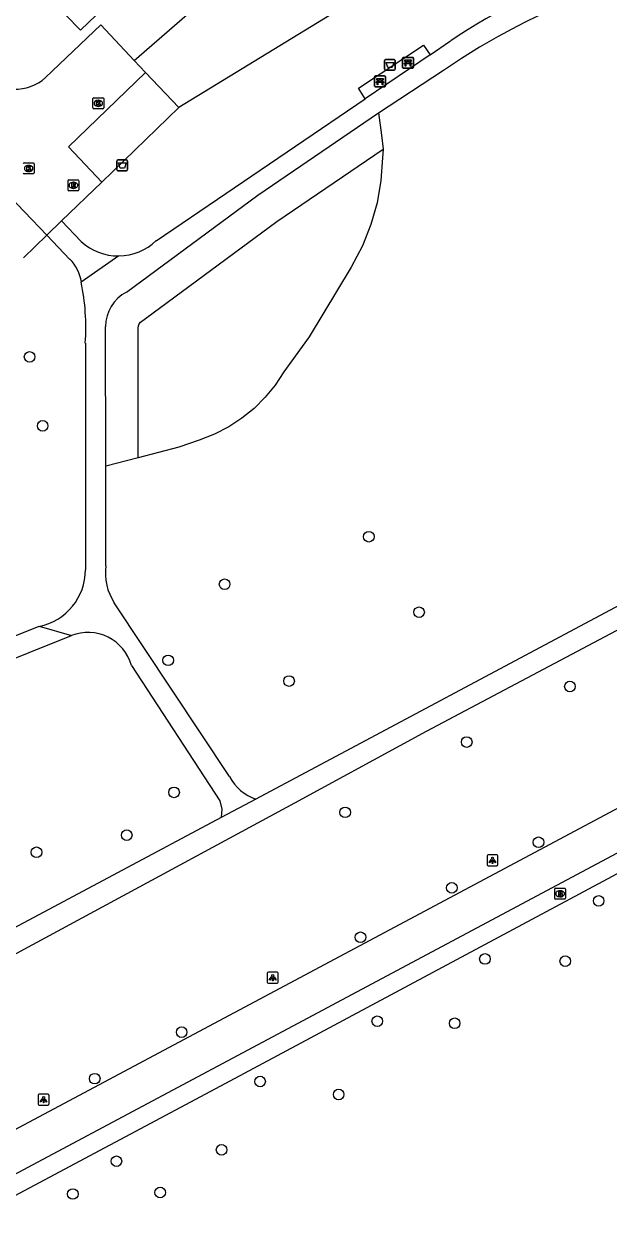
# Model space of a CAD drawing. Extents: x 159503 to 160347, y 382525 to 383272.
# Drawn here: x 159925.3 to 159979.2, y 382799.5 to 382910.4 of the extents above; entities that cross this region are included whole.
import ezdxf

# ---------------------------------------------------------------- set-up
doc = ezdxf.new("R2010")
doc.units = 0
for name, color, linetype in [('IMGEO_Afvalbak', 7, 'Continuous'), ('IMGEO_Bank', 7, 'Continuous'), ('IMGEO_Boom', 7, 'Continuous'), ('IMGEO_Brandkraan', 7, 'Continuous'), ('IMGEO_Fietspad_gesloten', 7, 'Continuous'), ('IMGEO_Groenvoorziening', 7, 'Continuous'), ('IMGEO_Kolk', 7, 'Continuous'), ('IMGEO_Lichtpunt', 7, 'Continuous'), ('IMGEO_Pand', 7, 'Continuous'), ('IMGEO_Parkeervlak_open', 7, 'Continuous'), ('IMGEO_Rijbaan_lokaal_open', 7, 'Continuous'), ('IMGEO_Rioolput', 7, 'Continuous'), ('IMGEO_Voetpad_halfverhard', 7, 'Continuous'), ('IMGEO_Voetpad_open', 7, 'Continuous')]:
    doc.layers.add(name, color=color, linetype=linetype)

msp = doc.modelspace()

# ---------------------------------------------------------------- linework, layer by layer
at = {"layer": 'IMGEO_Afvalbak'}
for p, q in [((159958.56, 382906.21), (159958.56, 382907.01)), ((159958.56, 382907.01), (159958.56, 382906.21)), ((159958.66, 382907.11), (159959.45, 382907.11)), ((159959.45, 382907.11), (159958.66, 382907.11)), ((159959.55, 382907.01), (159959.55, 382906.21)), ((159959.55, 382906.21), (159959.55, 382907.01)), ((159959.45, 382906.11), (159958.66, 382906.11)), ((159958.66, 382906.11), (159959.45, 382906.11)), ((159933.89, 382896.96), (159933.89, 382897.75)), ((159933.89, 382897.75), (159933.89, 382896.96)), ((159933.99, 382897.85), (159934.78, 382897.85)), ((159934.78, 382897.85), (159933.99, 382897.85)), ((159934.88, 382897.75), (159934.88, 382896.96)), ((159934.88, 382896.96), (159934.88, 382897.75)), ((159934.78, 382896.86), (159933.99, 382896.86)), ((159933.99, 382896.86), (159934.78, 382896.86))]:
    msp.add_line(p, q, dxfattribs=at)
for points in [[(159958.7, 382906.83), (159959.41, 382906.83), (159959.26, 382906.36), (159958.85, 382906.36), (159958.7, 382906.83)], [(159934.04, 382897.57), (159934.74, 382897.57), (159934.59, 382897.1), (159934.19, 382897.1), (159934.04, 382897.57)]]:
    msp.add_lwpolyline(points, dxfattribs=at)
for centre, start, end in [((159958.66, 382907.01), 90, 180), ((159958.66, 382907.01), 90, 180), ((159959.45, 382907.01), 0, 90), ((159959.45, 382907.01), 360, 90), ((159958.66, 382906.21), 180, 270), ((159958.66, 382906.21), 180, 270), ((159959.45, 382906.21), 270, 0), ((159959.45, 382906.21), 270, 0), ((159933.99, 382897.75), 90, 180), ((159933.99, 382897.75), 90, 180), ((159934.78, 382897.75), 0, 90), ((159934.78, 382897.75), 360, 90), ((159933.99, 382896.96), 180, 270), ((159933.99, 382896.96), 180, 270), ((159934.78, 382896.96), 270, 0), ((159934.78, 382896.96), 270, 0)]:
    msp.add_arc(centre, 0.1, start, end, dxfattribs=at)
at = {"layer": 'IMGEO_Bank'}
for p, q in [((159960.22, 382906.38), (159960.22, 382907.22)), ((159960.22, 382907.22), (159960.22, 382906.38)), ((159960.29, 382907.3), (159961.14, 382907.3)), ((159961.14, 382907.3), (159960.29, 382907.3)), ((159961.22, 382907.23), (159961.22, 382906.39)), ((159961.22, 382906.39), (159961.22, 382907.23)), ((159961.15, 382906.3), (159960.3, 382906.3)), ((159960.3, 382906.3), (159961.15, 382906.3)), ((159960.92, 382906.7), (159960.52, 382906.7)), ((159960.53, 382906.81), (159960.53, 382906.91)), ((159960.57, 382906.91), (159960.57, 382906.81)), ((159960.86, 382906.92), (159960.58, 382906.92)), ((159960.58, 382906.8), (159960.86, 382906.8)), ((159960.87, 382906.81), (159960.87, 382906.91)), ((159960.91, 382906.91), (159960.91, 382906.81)), ((159957.64, 382904.66), (159957.64, 382905.5)), ((159957.64, 382905.5), (159957.64, 382904.66)), ((159957.71, 382905.59), (159958.55, 382905.59)), ((159958.55, 382905.59), (159957.71, 382905.59)), ((159958.34, 382904.99), (159957.94, 382904.99)), ((159957.95, 382905.1), (159957.95, 382905.2)), ((159957.99, 382905.2), (159957.99, 382905.1)), ((159958.28, 382905.21), (159958, 382905.21)), ((159958, 382905.09), (159958.28, 382905.09)), ((159958.29, 382905.1), (159958.29, 382905.2)), ((159958.33, 382905.2), (159958.33, 382905.1)), ((159958.64, 382905.51), (159958.64, 382904.67)), ((159958.64, 382904.67), (159958.64, 382905.51)), ((159958.56, 382904.59), (159957.72, 382904.59)), ((159957.72, 382904.59), (159958.56, 382904.59))]:
    msp.add_line(p, q, dxfattribs=at)
for points in [[(159960.52, 382906.92), (159960.44, 382906.92), (159960.44, 382907.08), (159961, 382907.08), (159961, 382906.92), (159960.92, 382906.92)], [(159960.47, 382906.7), (159960.32, 382906.7), (159960.44, 382906.8), (159960.52, 382906.8)], [(159960.52, 382906.69), (159960.52, 382906.49), (159960.47, 382906.49), (159960.47, 382906.69)], [(159960.92, 382906.8), (159961, 382906.8), (159961.11, 382906.7), (159960.97, 382906.7)], [(159960.97, 382906.69), (159960.97, 382906.49), (159960.92, 382906.49), (159960.92, 382906.69)], [(159957.89, 382904.99), (159957.74, 382904.99), (159957.86, 382905.09), (159957.94, 382905.09)], [(159957.94, 382905.21), (159957.86, 382905.21), (159957.86, 382905.37), (159958.42, 382905.37), (159958.42, 382905.21), (159958.34, 382905.21)], [(159957.94, 382904.98), (159957.94, 382904.77), (159957.89, 382904.77), (159957.89, 382904.98)], [(159958.34, 382905.09), (159958.42, 382905.09), (159958.53, 382904.99), (159958.39, 382904.99)], [(159958.39, 382904.98), (159958.39, 382904.77), (159958.34, 382904.77), (159958.34, 382904.98)]]:
    msp.add_lwpolyline(points, dxfattribs=at)
for centre, radius, start, end in [((159960.3, 382907.22), 0.0779, 92.4484, 184.2845), ((159960.3, 382907.22), 0.0779, 92.4484, 184.2845), ((159961.14, 382907.22), 0.0779, 2.4484, 94.2845), ((159961.14, 382907.22), 0.0779, 2.4484, 94.2845), ((159960.3, 382906.38), 0.0779, 182.4484, 274.2845), ((159960.3, 382906.38), 0.0779, 182.4484, 274.2845), ((159960.47, 382906.69), 0.00671, 2.8957, 87.1043), ((159960.52, 382906.91), 0.00671, 2.8957, 87.1043), ((159960.52, 382906.81), 0.00671, 272.8957, 357.1043), ((159960.52, 382906.69), 0.00671, 92.8957, 177.1043), ((159960.58, 382906.91), 0.00671, 92.8957, 177.1043), ((159960.58, 382906.81), 0.00671, 182.8957, 267.1043), ((159960.86, 382906.91), 0.00671, 2.8957, 87.1043), ((159960.86, 382906.81), 0.00671, 272.8957, 357.1043), ((159960.92, 382906.91), 0.00671, 92.8957, 177.1043), ((159960.92, 382906.81), 0.00671, 182.8957, 267.1043), ((159960.92, 382906.69), 0.00671, 2.8957, 87.1043), ((159960.97, 382906.69), 0.00671, 92.8957, 177.1043), ((159961.14, 382906.38), 0.0779, 272.4484, 4.2845), ((159961.14, 382906.38), 0.0779, 272.4484, 4.2845), ((159957.72, 382905.51), 0.0779, 92.4484, 184.2845), ((159957.72, 382905.51), 0.0779, 92.4484, 184.2845), ((159957.89, 382904.98), 0.00671, 2.8957, 87.1043), ((159957.94, 382905.2), 0.00671, 2.8957, 87.1043), ((159957.94, 382905.1), 0.00671, 272.8957, 357.1043), ((159957.94, 382904.98), 0.00671, 92.8957, 177.1043), ((159958, 382905.2), 0.00671, 92.8957, 177.1043), ((159958, 382905.1), 0.00671, 182.8957, 267.1043), ((159958.28, 382905.2), 0.00671, 2.8957, 87.1043), ((159958.28, 382905.1), 0.00671, 272.8957, 357.1043), ((159958.34, 382905.2), 0.00671, 92.8957, 177.1043), ((159958.34, 382905.1), 0.00671, 182.8957, 267.1043), ((159958.34, 382904.98), 0.00671, 2.8957, 87.1043), ((159958.39, 382904.98), 0.00671, 92.8957, 177.1043), ((159958.56, 382905.51), 0.0779, 2.4484, 94.2845), ((159958.56, 382905.51), 0.0779, 2.4484, 94.2845), ((159957.72, 382904.67), 0.0779, 182.4484, 274.2845), ((159957.72, 382904.67), 0.0779, 182.4484, 274.2845), ((159958.56, 382904.67), 0.0779, 272.4484, 4.2845), ((159958.56, 382904.67), 0.0779, 272.4484, 4.2845)]:
    msp.add_arc(centre, radius, start, end, dxfattribs=at)
at = {"layer": 'IMGEO_Boom'}
for centre in [(159925.85, 382879.7), (159927.05, 382873.35), (159957.11, 382863.13), (159943.82, 382858.75), (159961.74, 382856.17), (159938.62, 382851.74), (159949.76, 382849.83), (159975.64, 382849.33), (159966.13, 382844.21), (159939.16, 382839.57), (159954.93, 382837.73), (159934.8, 382835.63), (159972.74, 382834.97), (159926.48, 382834.05), (159964.76, 382830.77), (159978.29, 382829.57), (159956.34, 382826.22), (159967.81, 382824.22), (159975.21, 382824.02), (159957.89, 382818.48), (159965.02, 382818.29), (159939.86, 382817.47), (159931.85, 382813.19), (159947.09, 382812.93), (159954.33, 382811.73), (159943.54, 382806.63), (159933.85, 382805.58), (159929.83, 382802.56), (159937.88, 382802.7)]:
    msp.add_circle(centre, 0.489, dxfattribs=at)
at = {"layer": 'IMGEO_Brandkraan'}
for p, q in [((159974.24, 382829.81), (159974.24, 382830.66)), ((159974.31, 382830.73), (159975.16, 382830.73)), ((159975.24, 382830.66), (159975.24, 382829.81)), ((159975.16, 382829.73), (159974.31, 382829.73)), ((159974.75, 382829.95), (159974.72, 382829.95)), ((159974.73, 382830.51), (159974.75, 382830.51))]:
    msp.add_line(p, q, dxfattribs=at)
for points in [[(159974.24, 382829.81), (159974.24, 382830.66)], [(159974.31, 382830.73), (159975.16, 382830.73)], [(159975.24, 382830.66), (159975.24, 382829.81)], [(159975.16, 382829.73), (159974.31, 382829.73)], [(159974.58, 382830.43), (159974.58, 382830.03), (159974.8, 382830.03)], [(159974.82, 382830.43), (159974.58, 382830.43)], [(159974.76, 382830.35), (159974.71, 382830.35), (159974.71, 382830.28)], [(159974.71, 382830.28), (159974.76, 382830.28)], [(159974.77, 382830.2), (159974.71, 382830.2), (159974.71, 382830.12)], [(159974.71, 382830.12), (159974.77, 382830.12)]]:
    msp.add_lwpolyline(points, dxfattribs=at)
for centre, radius, start, end in [((159974.31, 382830.66), 0.0765, 91.552, 178.448), ((159974.31, 382830.66), 0.0765, 91.552, 178.448), ((159975.16, 382830.66), 0.0765, 1.552, 88.448), ((159975.16, 382830.66), 0.0765, 1.552, 88.448), ((159974.31, 382829.81), 0.0765, 181.552, 268.448), ((159974.31, 382829.81), 0.0765, 181.552, 268.448), ((159974.76, 382830.31), 0.0379, 267.8285, 90.9355), ((159974.77, 382830.16), 0.0404, 269.8759, 90.5077), ((159974.8, 382830.28), 0.251, 268.6676, 293.5347), ((159974.82, 382830.29), 0.145, 59.4692, 91.5367), ((159974.85, 382830.34), 0.0922, 285.5137, 58.1501), ((159974.85, 382830.14), 0.105, 301.3115, 78.989), ((159975.16, 382829.81), 0.0765, 271.552, 358.448), ((159975.16, 382829.81), 0.0765, 271.552, 358.448)]:
    msp.add_arc(centre, radius, start, end, dxfattribs=at)
for centre, major_axis, ratio, start_param, end_param in [((159974.72, 382830.23), (-0.387, 0.002), 0.722429, 4.712389, 7.853982), ((159974.75, 382830.23), (-0.39, 0.002), 0.717154, 1.570796, 4.712389)]:
    msp.add_ellipse(centre, major_axis=major_axis, ratio=ratio, start_param=start_param, end_param=end_param, dxfattribs=at)
at = {"layer": 'IMGEO_Fietspad_gesloten'}
for points in [[(160016.87, 382857.73), (160000, 382848.74), (159984.69, 382840.58), (159984.36, 382840.41), (159980.8, 382838.51), (159980.24, 382838.21), (159873.59, 382781.35)], [(160018.67, 382854.59), (160000, 382844.63), (159986.42, 382837.39), (159982.25, 382835.17), (159840.6, 382759.63), (159822.55, 382750), (159797.96, 382736.89), (159794.51, 382735.03)]]:
    msp.add_lwpolyline(points, dxfattribs=at)
at = {"layer": 'IMGEO_Groenvoorziening'}
for points in [[(159935.49, 382907.02), (159952.69, 382921.97), (160000, 382924.57), (160007.96, 382925.07), (160009.5, 382926.95)], [(159978.37, 382915.46), (159962.24, 382916.54), (159939.6, 382902.67)], [(159957.99, 382902.19), (159958.29, 382900.12), (159958.42, 382898.85)], [(159935.86, 382870.41), (159935.85, 382882.36), (159935.87, 382882.55), (159935.95, 382882.76), (159936.08, 382882.91), (159936.53, 382883.23), (159948.63, 382892.17), (159958.42, 382898.85)], [(159958.42, 382898.85), (159958.37, 382898.04), (159958.23, 382895.95), (159957.87, 382893.9), (159957.3, 382891.89), (159956.52, 382889.95), (159955.47, 382887.97), (159951.6, 382881.55), (159949.28, 382878.32), (159948.49, 382877.1), (159947.57, 382875.98), (159946.54, 382874.95), (159945.41, 382874.04), (159944.2, 382873.25), (159942.9, 382872.59), (159941.46, 382872.04), (159939.61, 382871.37), (159935.86, 382870.41)], [(159927.43, 382890.93), (159925.3, 382888.82)], [(159935.86, 382870.41), (159932.86, 382869.64)]]:
    msp.add_lwpolyline(points, dxfattribs=at)
at = {"layer": 'IMGEO_Kolk'}
for p, q in [((159931.68, 382902.65), (159931.68, 382903.5)), ((159931.75, 382903.57), (159932.61, 382903.57)), ((159932.19, 382902.79), (159932.16, 382902.79)), ((159932.17, 382903.35), (159932.19, 382903.35)), ((159932.68, 382903.5), (159932.68, 382902.65)), ((159932.61, 382902.57), (159931.75, 382902.57)), ((159925.34, 382897.57), (159926.19, 382897.57)), ((159925.75, 382897.35), (159925.78, 382897.35)), ((159926.26, 382897.5), (159926.26, 382896.65)), ((159926.19, 382896.57), (159925.34, 382896.57)), ((159925.77, 382896.79), (159925.75, 382896.79))]:
    msp.add_line(p, q, dxfattribs=at)
for points in [[(159931.68, 382902.65), (159931.68, 382903.5)], [(159931.75, 382903.57), (159932.61, 382903.57)], [(159932, 382903.27), (159932.12, 382903.27), (159932.12, 382903.12), (159932.25, 382903.27), (159932.42, 382903.27), (159932.27, 382903.12), (159932.42, 382902.87), (159932.27, 382902.87), (159932.19, 382903.04), (159932.12, 382902.97), (159932.12, 382902.87), (159932, 382902.87), (159932, 382903.27)], [(159932.68, 382903.5), (159932.68, 382902.65)], [(159932.61, 382902.57), (159931.75, 382902.57)], [(159925.34, 382897.57), (159926.19, 382897.57)], [(159925.58, 382897.27), (159925.71, 382897.27), (159925.71, 382897.12), (159925.84, 382897.27), (159926, 382897.27), (159925.85, 382897.12), (159926.01, 382896.87), (159925.85, 382896.87), (159925.77, 382897.04), (159925.71, 382896.97), (159925.71, 382896.87), (159925.58, 382896.87), (159925.58, 382897.27)], [(159926.26, 382897.5), (159926.26, 382896.65)], [(159926.19, 382896.57), (159925.34, 382896.57)]]:
    msp.add_lwpolyline(points, dxfattribs=at)
for centre, start, end in [((159931.76, 382903.5), 91.552, 178.448), ((159931.76, 382903.5), 91.552, 178.448), ((159931.76, 382902.65), 181.552, 268.448), ((159931.76, 382902.65), 181.552, 268.448), ((159932.6, 382903.5), 1.552, 88.448), ((159932.6, 382903.5), 1.552, 88.448), ((159932.6, 382902.65), 271.552, 358.448), ((159932.6, 382902.65), 271.552, 358.448), ((159925.34, 382897.5), 91.552, 178.448), ((159925.34, 382897.5), 91.552, 178.448), ((159926.19, 382897.5), 1.552, 88.448), ((159926.19, 382897.5), 1.552, 88.448), ((159925.34, 382896.65), 181.552, 268.448), ((159925.34, 382896.65), 181.552, 268.448), ((159926.19, 382896.65), 271.552, 358.448), ((159926.19, 382896.65), 271.552, 358.448)]:
    msp.add_arc(centre, 0.0765, start, end, dxfattribs=at)
for centre, major_axis, ratio, start_param, end_param in [((159932.17, 382903.07), (-0.387, 0.002), 0.722429, 4.712389, 7.853982), ((159932.19, 382903.07), (-0.39, 0.002), 0.717154, 1.570796, 4.712389), ((159925.75, 382897.07), (-0.387, 0.002), 0.722429, 4.712389, 7.853982), ((159925.77, 382897.07), (-0.39, 0.002), 0.717154, 1.570796, 4.712389)]:
    msp.add_ellipse(centre, major_axis=major_axis, ratio=ratio, start_param=start_param, end_param=end_param, dxfattribs=at)
at = {"layer": 'IMGEO_Lichtpunt'}
for p, q in [((159968, 382833.71), (159968, 382832.91)), ((159968, 382833.71), (159968, 382832.91)), ((159968.91, 382833.81), (159968.1, 382833.81)), ((159968.91, 382833.81), (159968.1, 382833.81)), ((159968.1, 382832.81), (159968.91, 382832.81)), ((159968.1, 382832.81), (159968.91, 382832.81)), ((159969, 382832.91), (159969, 382833.71)), ((159969, 382832.91), (159969, 382833.71)), ((159947.75, 382822.9), (159947.75, 382822.09)), ((159947.75, 382822.9), (159947.75, 382822.09)), ((159948.65, 382823), (159947.85, 382823)), ((159948.65, 382823), (159947.85, 382823)), ((159948.75, 382822.09), (159948.75, 382822.9)), ((159948.75, 382822.09), (159948.75, 382822.9)), ((159947.85, 382822), (159948.65, 382822)), ((159947.85, 382822), (159948.65, 382822)), ((159927.54, 382811.75), (159926.74, 382811.75)), ((159927.54, 382811.75), (159926.74, 382811.75)), ((159926.64, 382811.66), (159926.64, 382810.85)), ((159926.64, 382811.66), (159926.64, 382810.85)), ((159926.74, 382810.75), (159927.54, 382810.75)), ((159926.74, 382810.75), (159927.54, 382810.75)), ((159927.64, 382810.85), (159927.64, 382811.66)), ((159927.64, 382810.85), (159927.64, 382811.66))]:
    msp.add_line(p, q, dxfattribs=at)
for points in [[(159968.38, 382833.38), (159968.42, 382833.35), (159968.23, 382833.09), (159968.19, 382833.12), (159968.38, 382833.38)], [(159968.48, 382833.33), (159968.53, 382833.33), (159968.53, 382833.01), (159968.48, 382833.01), (159968.48, 382833.33)], [(159968.59, 382833.35), (159968.63, 382833.38), (159968.82, 382833.11), (159968.78, 382833.09), (159968.59, 382833.35)], [(159948.13, 382822.56), (159948.17, 382822.54), (159947.98, 382822.27), (159947.94, 382822.3), (159948.13, 382822.56)], [(159948.23, 382822.52), (159948.28, 382822.52), (159948.28, 382822.19), (159948.23, 382822.19), (159948.23, 382822.52)], [(159948.34, 382822.54), (159948.38, 382822.56), (159948.56, 382822.3), (159948.53, 382822.27), (159948.34, 382822.54)], [(159927.02, 382811.32), (159927.05, 382811.29), (159926.87, 382811.03), (159926.83, 382811.06), (159927.02, 382811.32)], [(159927.12, 382811.27), (159927.16, 382811.27), (159927.16, 382810.95), (159927.12, 382810.95), (159927.12, 382811.27)], [(159927.23, 382811.29), (159927.27, 382811.32), (159927.45, 382811.06), (159927.41, 382811.03), (159927.23, 382811.29)]]:
    msp.add_lwpolyline(points, dxfattribs=at)
for centre in [(159968.5, 382833.51), (159948.25, 382822.7), (159927.14, 382811.45)]:
    msp.add_circle(centre, 0.0994, dxfattribs=at)
for centre, start, end in [((159968.1, 382833.71), 90, 180), ((159968.1, 382833.71), 90, 180), ((159968.1, 382832.91), 180, 270), ((159968.1, 382832.91), 180, 270), ((159968.91, 382833.71), 0, 90), ((159968.91, 382833.71), 0, 90), ((159968.91, 382832.91), 270, 0), ((159968.91, 382832.91), 270, 360), ((159947.85, 382822.9), 90, 180), ((159947.85, 382822.9), 90, 180), ((159948.65, 382822.9), 0, 90), ((159948.65, 382822.9), 0, 90), ((159947.85, 382822.09), 180, 270), ((159947.85, 382822.09), 180, 270), ((159948.65, 382822.09), 270, 0), ((159948.65, 382822.09), 270, 360), ((159926.74, 382811.66), 90, 180), ((159926.74, 382811.66), 90, 180), ((159927.54, 382811.66), 0, 90), ((159927.54, 382811.66), 0, 90), ((159926.74, 382810.85), 180, 270), ((159926.74, 382810.85), 180, 270), ((159927.54, 382810.85), 270, 0), ((159927.54, 382810.85), 270, 360)]:
    msp.add_arc(centre, 0.0946, start, end, dxfattribs=at)
at = {"layer": 'IMGEO_Pand'}
msp.add_lwpolyline([(159934.24, 382926.69), (159937.08, 382923.75), (159940.17, 382926.73), (159945.65, 382921.04), (159942.22, 382917.66), (159939.98, 382919.99), (159937.72, 382917.78), (159937.69, 382916.69), (159930.55, 382909.8), (159927.83, 382912.6), (159929.69, 382914.41), (159928.1, 382916.05), (159924.83, 382912.87), (159922.46, 382915.31)], dxfattribs=at)
at = {"layer": 'IMGEO_Parkeervlak_open'}
for points in [[(159936.54, 382905.92), (159939.6, 382902.67)], [(159939.6, 382902.67), (159932.49, 382895.81)]]:
    msp.add_lwpolyline(points, dxfattribs=at)
at = {"layer": 'IMGEO_Rijbaan_lokaal_open'}
for points in [[(159908.87, 382910.28), (159927.43, 382890.93)], [(159927.32, 382905.44), (159932.4, 382910.31), (159935.49, 382907.02)], [(159936.54, 382905.92), (159935.49, 382907.02)], [(159932.49, 382895.81), (159929.43, 382899.06), (159936.54, 382905.92)], [(159932.49, 382895.81), (159928.79, 382892.25)], [(159927.43, 382890.93), (159928.79, 382892.25)]]:
    msp.add_lwpolyline(points, dxfattribs=at)
msp.add_arc((159924.58, 382908.43), 4.05, 222.7458, 312.4231, dxfattribs=at)
at = {"layer": 'IMGEO_Rioolput'}
for p, q in [((159929.39, 382895.09), (159929.39, 382895.94)), ((159929.46, 382896.02), (159930.31, 382896.02)), ((159930.39, 382895.94), (159930.39, 382895.09)), ((159930.31, 382895.01), (159929.46, 382895.01)), ((159929.9, 382895.24), (159929.87, 382895.24)), ((159929.88, 382895.79), (159929.9, 382895.79))]:
    msp.add_line(p, q, dxfattribs=at)
for points in [[(159929.39, 382895.09), (159929.39, 382895.94)], [(159929.46, 382896.02), (159930.31, 382896.02)], [(159930.39, 382895.94), (159930.39, 382895.09)], [(159930.31, 382895.01), (159929.46, 382895.01)], [(159929.98, 382895.71), (159929.72, 382895.71), (159929.72, 382895.31)], [(159929.72, 382895.31), (159929.85, 382895.31), (159929.85, 382895.48), (159929.86, 382895.48)], [(159929.9, 382895.63), (159929.85, 382895.63), (159929.85, 382895.55)], [(159929.85, 382895.55), (159929.9, 382895.55)], [(159929.91, 382895.45), (159929.98, 382895.31), (159930.12, 382895.31), (159930.05, 382895.44)]]:
    msp.add_lwpolyline(points, dxfattribs=at)
for centre, radius, start, end in [((159929.46, 382895.94), 0.0765, 91.552, 178.448), ((159929.46, 382895.94), 0.0765, 91.552, 178.448), ((159930.31, 382895.94), 0.0765, 1.552, 88.448), ((159930.31, 382895.94), 0.0765, 1.552, 88.448), ((159929.46, 382895.09), 0.0765, 181.552, 268.448), ((159929.46, 382895.09), 0.0765, 181.552, 268.448), ((159929.86, 382895.42), 0.0533, 26.0293, 88.6989), ((159929.91, 382895.54), 0.0964, 77.0061, 93.1865), ((159929.88, 382895.74), 0.19, 274.7715, 282.9687), ((159929.92, 382895.59), 0.0378, 276.6634, 79.6772), ((159929.98, 382895.6), 0.109, 350.3612, 89.416), ((159929.97, 382895.6), 0.112, 277.5842, 350.9817), ((159929.96, 382895.39), 0.108, 29.5134, 73.7905), ((159930.31, 382895.09), 0.0765, 271.552, 358.448), ((159930.31, 382895.09), 0.0765, 271.552, 358.448)]:
    msp.add_arc(centre, radius, start, end, dxfattribs=at)
for centre, major_axis, ratio, start_param, end_param in [((159929.87, 382895.51), (-0.387, 0.002), 0.722429, 4.712389, 7.853982), ((159929.9, 382895.51), (-0.39, 0.002), 0.717154, 1.570796, 4.712389)]:
    msp.add_ellipse(centre, major_axis=major_axis, ratio=ratio, start_param=start_param, end_param=end_param, dxfattribs=at)
at = {"layer": 'IMGEO_Voetpad_halfverhard'}
for points in [[(159962.76, 382907.54), (159964.64, 382908.82)], [(159957.99, 382902.19), (159963.98, 382906.11)], [(159937.52, 382890.41), (159956.78, 382903.48)], [(159934.77, 382885.66), (159946.89, 382894.61), (159957.99, 382902.19)], [(159928.79, 382892.25), (159930.59, 382890.34)], [(159927.43, 382890.93), (159929.55, 382888.69)], [(159934.07, 382889.01), (159930.61, 382886.59)], [(159932.86, 382869.64), (159932.85, 382882.51)], [(159930.99, 382880.98), (159930.99, 382860.09)], [(159932.87, 382860.45), (159932.86, 382869.64)], [(159944.28, 382841.03), (159933.65, 382857.03)], [(159890.66, 382840.45), (159926.73, 382854.88)], [(159918.12, 382849.4), (159929.71, 382854.02)], [(159926.73, 382854.88), (159929.71, 382854.02)], [(159935.24, 382851.27), (159943.38, 382838.79), (159943.55, 382838.03), (159943.5, 382837.25)]]:
    msp.add_lwpolyline(points, dxfattribs=at)
for centre, radius, start, end in [((159994.5, 382864.64), 53.32, 107.5986, 124.0429), ((160001.15, 382851.54), 66.02, 110.5639, 124.256), ((159934.02, 382894.06), 5.05, 270.5894, 313.853), ((159934.02, 382894.06), 5.06, 227.3351, 270.581), ((159927, 382886.09), 3.65, 7.8743, 45.6251), ((159910.12, 382882.4), 20.91, 356.0956, 11.5516), ((159936.38, 382882.52), 3.53, 117.1378, 180.221), ((159937.79, 382859.77), 4.96, 172.0566, 213.465), ((159925.67, 382860.09), 5.33, 281.5364, 359.9698), ((159931.24, 382850.17), 4.14, 15.3631, 111.7392), ((159948.07, 382843.01), 4.28, 207.5975, 251.4259)]:
    msp.add_arc(centre, radius, start, end, dxfattribs=at)
at = {"layer": 'IMGEO_Voetpad_open'}
for points in [[(159956.78, 382903.48), (159956.17, 382904.46), (159962.15, 382908.43), (159962.76, 382907.54)], [(159962.76, 382907.54), (159956.78, 382903.48)], [(159860.08, 382790.31), (159879.65, 382800.73), (159895.11, 382808.86), (159897.67, 382810.3), (159914.52, 382819.26), (159914.55, 382819.28), (159917.08, 382820.68), (159950.3, 382838.6), (159962.43, 382845.2), (160000, 382865.13), (160015.39, 382873.39), (160018.62, 382875.03), (160021.23, 382876.42)], [(159982.06, 382857.81), (159946.7, 382838.96)], [(160015.31, 382850.91), (160007.85, 382846.98), (159979.52, 382831.82), (159943.43, 382812.51), (159912.8, 382796.18), (159904.75, 382791.89), (159878.64, 382778.02)], [(159946.7, 382838.96), (159943.5, 382837.25)], [(159943.5, 382837.25), (159924.4, 382827.06)]]:
    msp.add_lwpolyline(points, dxfattribs=at)

doc.saveas('drawing.dxf')
